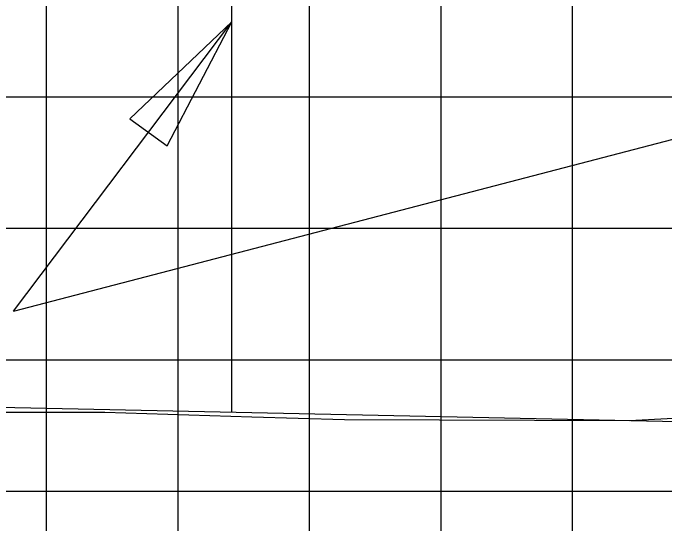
# Model space of a CAD drawing. Extents: x 1797809 to 2198143, y 249608 to 1237864.
# Drawn here: x 2195068.35 to 2195078.27, y 1237174.61 to 1237182.38 of the extents above; entities that cross this region are included whole.
import ezdxf

# ---------------------------------------------------------------- set-up
doc = ezdxf.new("R2010")
doc.units = 0
for name, color, linetype in [('3', 7, 'Continuous'), ('DESIGN - SHEET - Light Grid', 7, 'Continuous'), ('DESIGN - TRAFFIC CONTROL PERMANENT - Signs', 7, 'Continuous'), ('GSDIMS', 7, 'Continuous'), ('GSSHT', 7, 'Continuous')]:
    doc.layers.add(name, color=color, linetype=linetype)

msp = doc.modelspace()

# ---------------------------------------------------------------- linework, layer by layer
at = {"layer": '3'}
for q in [(2195071.6785, 1237182.2494), (2195081.562, 1237181.2906)]:
    msp.add_line((2195068.3551, 1237177.8442), q, dxfattribs=at)
at = {"layer": 'DESIGN - SHEET - Light Grid'}
msp.add_lwpolyline([(2195067.6269, 1237176.3062), (2195068.7188, 1237176.3062), (2195069.7452, 1237176.3062), (2195071.9804, 1237176.2378), (2195073.3923, 1237176.1945), (2195077.7259, 1237176.1827), (2195079.8305, 1237176.2946), (2195081.2153, 1237176.3013), (2195082.3105, 1237176.1822), (2195083.7587, 1237176.0247), (2195087.4064, 1237176.0478)], dxfattribs=at)
at = {"layer": 'DESIGN - TRAFFIC CONTROL PERMANENT - Signs'}
msp.add_lwpolyline([(2195042.9662, 1237174.9329), (2195046.9662, 1237174.9329), (2195053.9622, 1237176.6819), (2195086.8731, 1237175.9895), (2195090.8731, 1237175.8295), (2195091.2031, 1237175.8295), (2195091.3698, 1237175.3295), (2195093.3698, 1237175.4895), (2195096.8603, 1237175.5663), (2195112.8603, 1237175.9183), (2195120.8603, 1237175.9735), (2195122.8603, 1237175.9873), (2195123.3582, 1237176.0703)], dxfattribs=at)
at = {"layer": 'GSDIMS'}
msp.add_line((2195071.6768, 1237176.3092), (2195071.6768, 1237182.5663), dxfattribs=at)
msp.add_lwpolyline([(2195071.6785, 1237182.2494), (2195070.1261, 1237180.7746), (2195070.6957, 1237180.3638)], close=True, dxfattribs=at)
at = {"layer": 'GSSHT'}
for p, q in [((2195068.8603, 1237163.1062), (2195068.8603, 1237223.1062)), ((2195070.8603, 1237163.1062), (2195070.8603, 1237223.1062)), ((2195072.8603, 1237163.1062), (2195072.8603, 1237223.1062)), ((2195074.8603, 1237163.1062), (2195074.8603, 1237223.1062)), ((2195076.8603, 1237163.1062), (2195076.8603, 1237223.1062)), ((2195042.8603, 1237181.1062), (2195172.8603, 1237181.1062)), ((2195042.8603, 1237179.1062), (2195172.8603, 1237179.1062)), ((2195042.8603, 1237177.1062), (2195172.8603, 1237177.1062)), ((2195042.8603, 1237175.1062), (2195172.8603, 1237175.1062))]:
    msp.add_line(p, q, dxfattribs=at)

doc.saveas('drawing.dxf')
